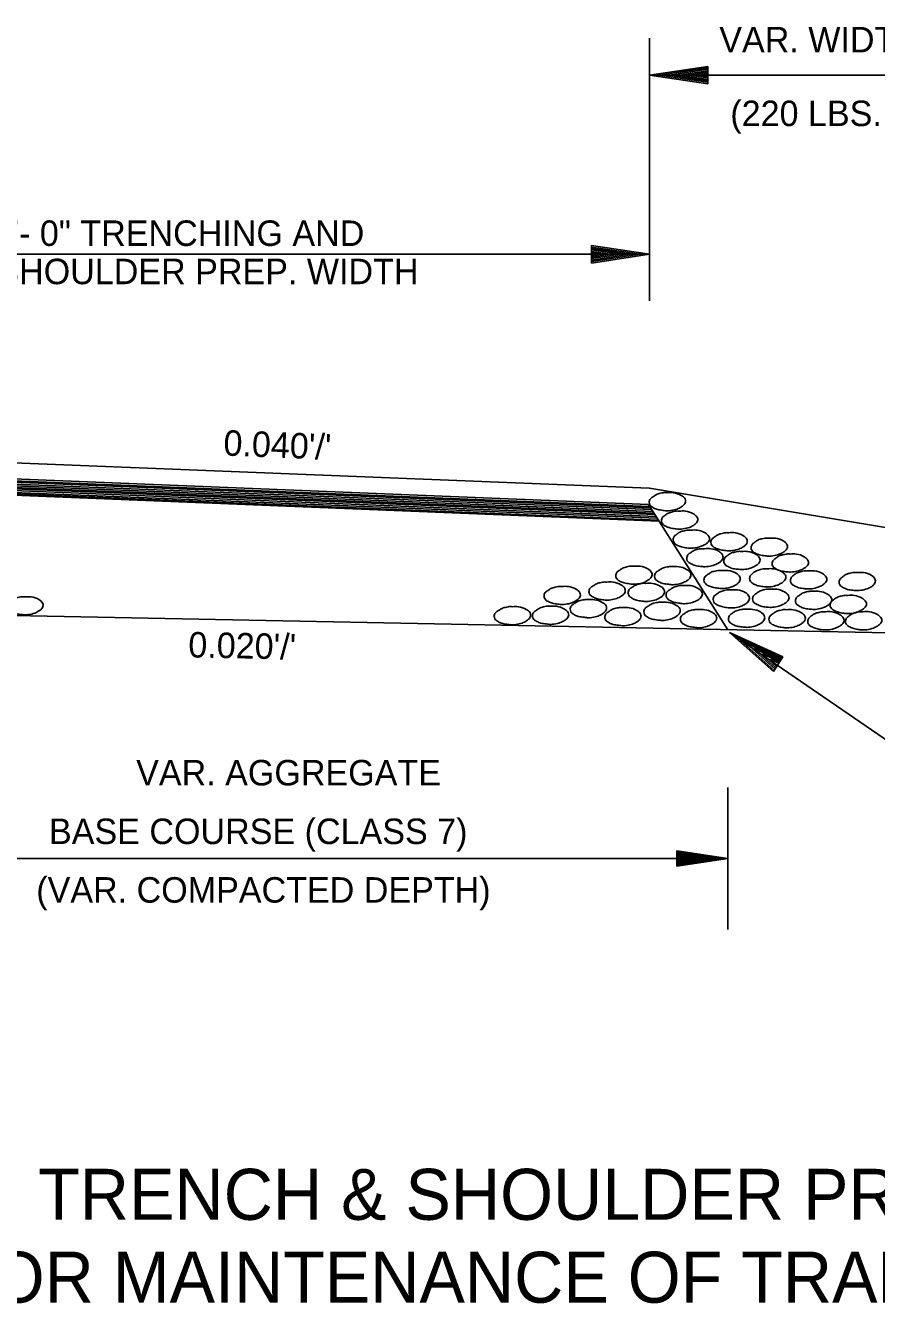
# Model space of a CAD drawing. Extents: x 1926836 to 1933254, y 596317 to 604524.
# Drawn here: x 1928440.3 to 1928640.6, y 601932.3 to 602233 of the extents above; entities that cross this region are included whole.
import ezdxf

# ---------------------------------------------------------------- set-up
doc = ezdxf.new("R2010")
doc.units = 0
doc.layers.add('Default', color=7, linetype='Continuous')
doc.layers.add('R_Annotation', color=7, linetype='Continuous')

msp = doc.modelspace()

# ---------------------------------------------------------------- linework, layer by layer
at = {"layer": 'Default'}
for p, q in [((1928587.24, 602229.99), (1928587.24, 602168.22)), ((1928600.94, 602223.35), (1928587.24, 602221.31)), ((1928600.94, 602223.02), (1928589.51, 602221.31)), ((1928600.94, 602222.67), (1928591.88, 602221.31)), ((1928600.94, 602222.34), (1928594.16, 602221.31)), ((1928600.94, 602221.95), (1928596.48, 602221.31)), ((1928600.94, 602221.64), (1928598.75, 602221.31)), ((1928600.94, 602223.35), (1928600.94, 602219.25)), ((1928600.94, 602219.25), (1928587.24, 602221.31)), ((1928827.98, 602221.31), (1928587.24, 602221.31)), ((1928600.94, 602219.6), (1928589.51, 602221.31)), ((1928600.94, 602219.94), (1928591.88, 602221.31)), ((1928600.94, 602220.3), (1928594.16, 602221.31)), ((1928600.94, 602220.63), (1928596.48, 602221.31)), ((1928600.94, 602220.98), (1928598.75, 602221.31)), ((1928573.56, 602181.17), (1928587.24, 602179.13)), ((1928573.56, 602181.17), (1928573.56, 602177.07)), ((1928573.56, 602180.84), (1928584.95, 602179.13)), ((1928573.56, 602180.48), (1928582.61, 602179.13)), ((1928573.56, 602180.15), (1928580.34, 602179.13)), ((1928573.56, 602179.78), (1928577.98, 602179.13)), ((1928573.56, 602179.45), (1928575.71, 602179.13)), ((1928408.55, 602179.13), (1928587.24, 602179.13)), ((1928573.56, 602177.07), (1928587.24, 602179.13)), ((1928573.56, 602178.44), (1928577.98, 602179.13)), ((1928573.56, 602177.75), (1928582.61, 602179.13)), ((1928573.56, 602177.41), (1928584.95, 602179.13)), ((1928573.56, 602178.11), (1928580.34, 602179.13)), ((1928573.56, 602178.8), (1928575.71, 602179.13)), ((1928587.24, 602175.08), (1928587.24, 602168.22)), ((1928404.73, 602131.38), (1928587.12, 602124.07)), ((1928404.73, 602127.58), (1928586.96, 602120.25)), ((1928404.73, 602127.14), (1928587.24, 602119.8)), ((1928404.73, 602126.81), (1928587.43, 602119.51)), ((1928404.73, 602126.39), (1928587.74, 602119.05)), ((1928404.73, 602125.97), (1928587.96, 602118.65)), ((1928404.73, 602125.61), (1928588.24, 602118.21)), ((1928404.73, 602125.23), (1928588.46, 602117.87)), ((1928404.73, 602124.85), (1928588.78, 602117.43)), ((1928404.73, 602124.43), (1928589.02, 602117.03)), ((1928404.73, 602124.06), (1928589.28, 602116.59)), ((1928404.73, 602123.73), (1928589.45, 602116.31)), ((1928587.24, 602124.07), (1928978.47, 602058.86)), ((1928586.96, 602120.25), (1928605.66, 602090.79)), ((1928408.64, 602094.71), (1928811.56, 602086.67)), ((1928616.38, 602080.96), (1928606.03, 602090.16)), ((1928618.61, 602084.43), (1928606.03, 602090.16)), ((1928616.57, 602081.23), (1928607.95, 602088.92)), ((1928618.44, 602084.1), (1928607.95, 602088.92)), ((1928618.24, 602083.83), (1928609.93, 602087.62)), ((1928616.77, 602081.54), (1928609.93, 602087.62)), ((1928616.96, 602081.83), (1928611.83, 602086.38)), ((1928618.05, 602083.52), (1928611.83, 602086.38)), ((1928617.86, 602083.25), (1928613.79, 602085.12)), ((1928617.14, 602082.14), (1928613.79, 602085.12)), ((1928617.67, 602082.94), (1928615.69, 602083.89)), ((1928617.33, 602082.41), (1928615.69, 602083.89)), ((1928616.38, 602080.96), (1928618.61, 602084.43)), ((1928605.66, 602053.64), (1928605.66, 602020.28)), ((1928593.66, 602038.76), (1928605.66, 602036.96)), ((1928593.66, 602038.76), (1928593.66, 602035.16)), ((1928593.66, 602038.46), (1928603.66, 602036.96)), ((1928593.66, 602038.15), (1928601.59, 602036.96)), ((1928408.64, 602036.96), (1928605.66, 602036.96)), ((1928593.66, 602037.85), (1928599.59, 602036.96)), ((1928593.66, 602037.54), (1928597.56, 602036.96)), ((1928593.66, 602037.24), (1928595.56, 602036.96)), ((1928593.66, 602035.16), (1928605.66, 602036.96)), ((1928593.66, 602036.37), (1928597.56, 602036.96)), ((1928593.66, 602035.77), (1928601.59, 602036.96)), ((1928593.66, 602035.46), (1928603.66, 602036.96)), ((1928593.66, 602036.07), (1928599.59, 602036.96)), ((1928593.66, 602036.68), (1928595.56, 602036.96))]:
    msp.add_line(p, q, dxfattribs=at)
for points in [[(1928591.34, 602123.04), (1928592.87, 602123.03), (1928594.69, 602122.39), (1928595.58, 602121.56), (1928595.7, 602121.02), (1928595.24, 602120.1), (1928594.72, 602119.71), (1928593.72, 602119.19), (1928592.26, 602118.85), (1928591.5, 602118.77), (1928590.39, 602118.88), (1928589.13, 602119.09), (1928588.18, 602119.46), (1928587.3, 602120.19), (1928587.15, 602120.77), (1928587.41, 602121.59), (1928588.11, 602122.12), (1928588.75, 602122.54), (1928589.77, 602122.89), (1928590.4, 602123.03), (1928591.34, 602123.04)], [(1928594.22, 602118.71), (1928595.72, 602118.7), (1928597.54, 602118.06), (1928598.46, 602117.22), (1928598.59, 602116.69), (1928598.1, 602115.77), (1928597.56, 602115.35), (1928596.61, 602114.85), (1928595.09, 602114.54), (1928594.36, 602114.43), (1928593.22, 602114.55), (1928592.01, 602114.75), (1928591.07, 602115.14), (1928590.17, 602115.83), (1928590.01, 602116.44), (1928590.3, 602117.25), (1928590.98, 602117.81), (1928591.64, 602118.23), (1928592.62, 602118.54), (1928593.24, 602118.7), (1928594.22, 602118.71)], [(1928596.98, 602114.24), (1928598.49, 602114.22), (1928600.3, 602113.6), (1928601.2, 602112.73), (1928601.36, 602112.23), (1928600.88, 602111.29), (1928600.35, 602110.87), (1928599.36, 602110.42), (1928597.88, 602110.03), (1928597.12, 602109.97), (1928596, 602110.05), (1928594.77, 602110.27), (1928593.82, 602110.65), (1928592.94, 602111.36), (1928592.79, 602111.96), (1928593.05, 602112.76), (1928593.74, 602113.34), (1928594.38, 602113.77), (1928595.41, 602114.08), (1928596.03, 602114.22), (1928596.98, 602114.24)], [(1928605.88, 602113.62), (1928607.39, 602113.6), (1928609.2, 602112.98), (1928610.12, 602112.1), (1928610.23, 602111.62), (1928609.77, 602110.67), (1928609.24, 602110.27), (1928608.26, 602109.78), (1928606.77, 602109.41), (1928606.02, 602109.35), (1928604.9, 602109.46), (1928603.67, 602109.66), (1928602.7, 602110.03), (1928601.83, 602110.76), (1928601.67, 602111.34), (1928601.94, 602112.15), (1928602.64, 602112.71), (1928603.28, 602113.13), (1928604.3, 602113.46), (1928604.91, 602113.6), (1928605.88, 602113.62)], [(1928615.34, 602112.35), (1928616.85, 602112.34), (1928618.69, 602111.73), (1928619.58, 602110.86), (1928619.72, 602110.37), (1928619.23, 602109.41), (1928618.7, 602109), (1928617.71, 602108.55), (1928616.23, 602108.18), (1928615.49, 602108.11), (1928614.36, 602108.19), (1928613.12, 602108.4), (1928612.19, 602108.78), (1928611.27, 602109.5), (1928611.16, 602110.08), (1928611.43, 602110.89), (1928612.1, 602111.45), (1928612.75, 602111.89), (1928613.75, 602112.21), (1928614.39, 602112.34), (1928615.34, 602112.35)], [(1928600.19, 602109.86), (1928601.67, 602109.84), (1928603.51, 602109.25), (1928604.38, 602108.38), (1928604.54, 602107.88), (1928604.07, 602106.93), (1928603.53, 602106.53), (1928602.54, 602106.06), (1928601.08, 602105.68), (1928600.3, 602105.62), (1928599.19, 602105.7), (1928597.96, 602105.9), (1928597.01, 602106.31), (1928596.11, 602107.02), (1928595.98, 602107.59), (1928596.25, 602108.41), (1928596.93, 602108.96), (1928597.56, 602109.39), (1928598.59, 602109.74), (1928599.21, 602109.84), (1928600.19, 602109.86)], [(1928608.9, 602109.22), (1928610.38, 602109.21), (1928612.22, 602108.58), (1928613.09, 602107.71), (1928613.25, 602107.21), (1928612.78, 602106.28), (1928612.24, 602105.87), (1928611.25, 602105.39), (1928609.79, 602105.01), (1928609.01, 602104.97), (1928607.92, 602105.03), (1928606.67, 602105.23), (1928605.72, 602105.64), (1928604.83, 602106.34), (1928604.69, 602106.93), (1928604.97, 602107.76), (1928605.66, 602108.32), (1928606.27, 602108.75), (1928607.3, 602109.05), (1928607.94, 602109.21), (1928608.9, 602109.22)], [(1928620.31, 602108.61), (1928621.8, 602108.6), (1928623.61, 602107.97), (1928624.52, 602107.1), (1928624.67, 602106.62), (1928624.19, 602105.68), (1928623.64, 602105.25), (1928622.66, 602104.8), (1928621.18, 602104.44), (1928620.43, 602104.36), (1928619.34, 602104.45), (1928618.08, 602104.66), (1928617.14, 602105.03), (1928616.23, 602105.73), (1928616.1, 602106.34), (1928616.38, 602107.16), (1928617.07, 602107.71), (1928617.69, 602108.15), (1928618.7, 602108.44), (1928619.36, 602108.6), (1928620.31, 602108.61)], [(1928583.46, 602105.75), (1928584.99, 602105.74), (1928586.81, 602105.1), (1928587.7, 602104.27), (1928587.82, 602103.73), (1928587.36, 602102.81), (1928586.84, 602102.42), (1928585.84, 602101.9), (1928584.38, 602101.56), (1928583.62, 602101.48), (1928582.51, 602101.59), (1928581.25, 602101.8), (1928580.3, 602102.17), (1928579.42, 602102.9), (1928579.27, 602103.48), (1928579.53, 602104.3), (1928580.23, 602104.83), (1928580.87, 602105.25), (1928581.89, 602105.6), (1928582.52, 602105.74), (1928583.46, 602105.75)], [(1928592.59, 602105.64), (1928594.12, 602105.63), (1928595.94, 602104.99), (1928596.83, 602104.16), (1928596.95, 602103.62), (1928596.49, 602102.7), (1928595.97, 602102.31), (1928594.97, 602101.79), (1928593.51, 602101.45), (1928592.75, 602101.37), (1928591.64, 602101.48), (1928590.38, 602101.69), (1928589.43, 602102.06), (1928588.55, 602102.79), (1928588.4, 602103.37), (1928588.66, 602104.19), (1928589.36, 602104.72), (1928590, 602105.14), (1928591.02, 602105.49), (1928591.65, 602105.63), (1928592.59, 602105.64)], [(1928604.21, 602104.76), (1928605.75, 602104.72), (1928607.58, 602104.11), (1928608.47, 602103.24), (1928608.57, 602102.74), (1928608.11, 602101.79), (1928607.59, 602101.38), (1928606.61, 602100.9), (1928605.13, 602100.54), (1928604.37, 602100.48), (1928603.26, 602100.57), (1928602.04, 602100.79), (1928601.08, 602101.16), (1928600.19, 602101.87), (1928600.03, 602102.47), (1928600.3, 602103.3), (1928600.99, 602103.83), (1928601.64, 602104.27), (1928602.64, 602104.59), (1928603.28, 602104.72), (1928604.21, 602104.76)], [(1928614.95, 602105.14), (1928616.46, 602105.12), (1928618.28, 602104.48), (1928619.2, 602103.63), (1928619.34, 602103.13), (1928618.84, 602102.19), (1928618.31, 602101.77), (1928617.35, 602101.29), (1928615.84, 602100.92), (1928615.1, 602100.87), (1928613.97, 602100.95), (1928612.75, 602101.16), (1928611.8, 602101.55), (1928610.91, 602102.26), (1928610.77, 602102.88), (1928611.04, 602103.66), (1928611.72, 602104.22), (1928612.38, 602104.66), (1928613.36, 602104.98), (1928613.98, 602105.12), (1928614.95, 602105.14)], [(1928624.61, 602104.66), (1928626.09, 602104.64), (1928627.93, 602104.02), (1928628.82, 602103.14), (1928628.97, 602102.63), (1928628.47, 602101.73), (1928627.94, 602101.29), (1928626.96, 602100.84), (1928625.47, 602100.45), (1928624.72, 602100.4), (1928623.6, 602100.48), (1928622.38, 602100.68), (1928621.43, 602101.07), (1928620.53, 602101.77), (1928620.39, 602102.38), (1928620.67, 602103.18), (1928621.34, 602103.75), (1928621.99, 602104.19), (1928623, 602104.48), (1928623.61, 602104.64), (1928624.61, 602104.66)], [(1928636.06, 602104.27), (1928637.57, 602104.25), (1928639.41, 602103.63), (1928640.29, 602102.75), (1928640.41, 602102.26), (1928639.96, 602101.34), (1928639.43, 602100.9), (1928638.43, 602100.43), (1928636.95, 602100.07), (1928636.22, 602100), (1928635.08, 602100.09), (1928633.83, 602100.29), (1928632.91, 602100.68), (1928632, 602101.38), (1928631.87, 602101.98), (1928632.15, 602102.8), (1928632.82, 602103.35), (1928633.46, 602103.8), (1928634.47, 602104.11), (1928635.11, 602104.25), (1928636.06, 602104.27)], [(1928577.14, 602102.01), (1928578.67, 602102), (1928580.49, 602101.36), (1928581.38, 602100.53), (1928581.5, 602099.99), (1928581.04, 602099.07), (1928580.52, 602098.68), (1928579.52, 602098.16), (1928578.06, 602097.82), (1928577.3, 602097.74), (1928576.19, 602097.85), (1928574.93, 602098.06), (1928573.98, 602098.43), (1928573.1, 602099.16), (1928572.95, 602099.74), (1928573.21, 602100.56), (1928573.91, 602101.09), (1928574.55, 602101.51), (1928575.57, 602101.86), (1928576.2, 602102), (1928577.14, 602102.01)], [(1928586.37, 602101.7), (1928587.9, 602101.69), (1928589.72, 602101.05), (1928590.61, 602100.22), (1928590.73, 602099.68), (1928590.27, 602098.76), (1928589.75, 602098.37), (1928588.75, 602097.85), (1928587.29, 602097.51), (1928586.53, 602097.43), (1928585.42, 602097.54), (1928584.16, 602097.75), (1928583.21, 602098.12), (1928582.33, 602098.85), (1928582.18, 602099.43), (1928582.44, 602100.25), (1928583.14, 602100.78), (1928583.78, 602101.2), (1928584.8, 602101.55), (1928585.43, 602101.69), (1928586.37, 602101.7)], [(1928595.29, 602101.18), (1928596.82, 602101.17), (1928598.64, 602100.53), (1928599.53, 602099.7), (1928599.65, 602099.16), (1928599.19, 602098.24), (1928598.67, 602097.85), (1928597.67, 602097.33), (1928596.21, 602096.99), (1928595.45, 602096.91), (1928594.34, 602097.02), (1928593.08, 602097.23), (1928592.13, 602097.6), (1928591.25, 602098.33), (1928591.1, 602098.91), (1928591.36, 602099.73), (1928592.06, 602100.26), (1928592.7, 602100.68), (1928593.72, 602101.03), (1928594.35, 602101.17), (1928595.29, 602101.18)], [(1928440.06, 602098.54), (1928441.59, 602098.53), (1928443.41, 602097.89), (1928444.3, 602097.06), (1928444.42, 602096.52), (1928443.96, 602095.6), (1928443.44, 602095.21), (1928442.44, 602094.69), (1928440.98, 602094.35), (1928440.22, 602094.27), (1928439.11, 602094.38), (1928437.85, 602094.59), (1928436.9, 602094.96), (1928436.02, 602095.69), (1928435.87, 602096.27), (1928436.13, 602097.09), (1928436.83, 602097.62), (1928437.47, 602098.04), (1928438.49, 602098.39), (1928439.12, 602098.53), (1928440.06, 602098.54)], [(1928566.56, 602100.98), (1928568.09, 602100.97), (1928569.91, 602100.33), (1928570.8, 602099.5), (1928570.92, 602098.96), (1928570.46, 602098.04), (1928569.94, 602097.65), (1928568.94, 602097.13), (1928567.48, 602096.79), (1928566.72, 602096.71), (1928565.61, 602096.82), (1928564.35, 602097.03), (1928563.4, 602097.4), (1928562.52, 602098.13), (1928562.37, 602098.71), (1928562.63, 602099.53), (1928563.33, 602100.06), (1928563.97, 602100.48), (1928564.99, 602100.83), (1928565.62, 602100.97), (1928566.56, 602100.98)], [(1928606.38, 602100.2), (1928607.92, 602100.15), (1928609.74, 602099.54), (1928610.63, 602098.67), (1928610.74, 602098.17), (1928610.27, 602097.22), (1928609.76, 602096.82), (1928608.78, 602096.33), (1928607.3, 602095.98), (1928606.53, 602095.91), (1928605.43, 602096.01), (1928604.21, 602096.23), (1928603.24, 602096.6), (1928602.36, 602097.3), (1928602.2, 602097.91), (1928602.47, 602098.73), (1928603.15, 602099.26), (1928603.81, 602099.7), (1928604.8, 602100.03), (1928605.44, 602100.15), (1928606.38, 602100.2)], [(1928615.66, 602100.32), (1928617.18, 602100.31), (1928619, 602099.67), (1928619.92, 602098.81), (1928620.06, 602098.31), (1928619.56, 602097.38), (1928619.03, 602096.96), (1928618.06, 602096.47), (1928616.55, 602096.1), (1928615.82, 602096.05), (1928614.68, 602096.13), (1928613.47, 602096.35), (1928612.52, 602096.74), (1928611.63, 602097.44), (1928611.49, 602098.06), (1928611.75, 602098.84), (1928612.44, 602099.4), (1928613.09, 602099.84), (1928614.07, 602100.17), (1928614.7, 602100.31), (1928615.66, 602100.32)], [(1928625.76, 602099.84), (1928627.27, 602099.82), (1928629.1, 602099.19), (1928630.02, 602098.33), (1928630.16, 602097.83), (1928629.66, 602096.9), (1928629.13, 602096.47), (1928628.16, 602095.99), (1928626.65, 602095.62), (1928625.92, 602095.57), (1928624.78, 602095.65), (1928623.57, 602095.87), (1928622.61, 602096.26), (1928621.73, 602096.96), (1928621.59, 602097.58), (1928621.85, 602098.36), (1928622.54, 602098.92), (1928623.19, 602099.36), (1928624.17, 602099.68), (1928624.8, 602099.82), (1928625.76, 602099.84)], [(1928633.93, 602098.87), (1928635.44, 602098.86), (1928637.26, 602098.22), (1928638.18, 602097.36), (1928638.32, 602096.86), (1928637.82, 602095.93), (1928637.29, 602095.51), (1928636.33, 602095.03), (1928634.82, 602094.65), (1928634.08, 602094.6), (1928632.95, 602094.68), (1928631.73, 602094.9), (1928630.78, 602095.29), (1928629.89, 602095.99), (1928629.75, 602096.61), (1928630.02, 602097.39), (1928630.7, 602097.95), (1928631.36, 602098.39), (1928632.34, 602098.72), (1928632.96, 602098.86), (1928633.93, 602098.87)], [(1928554.84, 602096.21), (1928556.37, 602096.2), (1928558.19, 602095.56), (1928559.08, 602094.73), (1928559.2, 602094.19), (1928558.74, 602093.27), (1928558.22, 602092.88), (1928557.22, 602092.36), (1928555.76, 602092.02), (1928555, 602091.94), (1928553.89, 602092.05), (1928552.63, 602092.26), (1928551.68, 602092.63), (1928550.8, 602093.36), (1928550.65, 602093.94), (1928550.91, 602094.76), (1928551.61, 602095.29), (1928552.25, 602095.71), (1928553.27, 602096.06), (1928553.9, 602096.2), (1928554.84, 602096.21)], [(1928563.82, 602096.31), (1928565.35, 602096.3), (1928567.17, 602095.66), (1928568.06, 602094.83), (1928568.18, 602094.29), (1928567.72, 602093.37), (1928567.2, 602092.98), (1928566.2, 602092.46), (1928564.74, 602092.12), (1928563.98, 602092.04), (1928562.87, 602092.15), (1928561.61, 602092.36), (1928560.66, 602092.73), (1928559.78, 602093.46), (1928559.63, 602094.04), (1928559.89, 602094.86), (1928560.59, 602095.39), (1928561.23, 602095.81), (1928562.25, 602096.16), (1928562.88, 602096.3), (1928563.82, 602096.31)], [(1928572.73, 602097.87), (1928574.26, 602097.86), (1928576.08, 602097.22), (1928576.97, 602096.39), (1928577.09, 602095.85), (1928576.63, 602094.93), (1928576.11, 602094.54), (1928575.11, 602094.02), (1928573.65, 602093.68), (1928572.89, 602093.6), (1928571.78, 602093.71), (1928570.52, 602093.92), (1928569.57, 602094.29), (1928568.69, 602095.02), (1928568.54, 602095.6), (1928568.8, 602096.42), (1928569.5, 602096.95), (1928570.14, 602097.37), (1928571.16, 602097.72), (1928571.79, 602097.86), (1928572.73, 602097.87)], [(1928580.86, 602095.99), (1928582.39, 602095.98), (1928584.21, 602095.34), (1928585.1, 602094.51), (1928585.22, 602093.97), (1928584.76, 602093.05), (1928584.24, 602092.66), (1928583.24, 602092.14), (1928581.78, 602091.8), (1928581.02, 602091.72), (1928579.91, 602091.83), (1928578.65, 602092.04), (1928577.7, 602092.41), (1928576.82, 602093.14), (1928576.67, 602093.72), (1928576.93, 602094.54), (1928577.63, 602095.07), (1928578.27, 602095.49), (1928579.29, 602095.84), (1928579.92, 602095.98), (1928580.86, 602095.99)], [(1928590.08, 602097.24), (1928591.61, 602097.23), (1928593.43, 602096.59), (1928594.32, 602095.76), (1928594.44, 602095.22), (1928593.98, 602094.3), (1928593.46, 602093.91), (1928592.46, 602093.39), (1928591, 602093.05), (1928590.24, 602092.97), (1928589.13, 602093.08), (1928587.87, 602093.29), (1928586.92, 602093.66), (1928586.04, 602094.39), (1928585.89, 602094.97), (1928586.15, 602095.79), (1928586.85, 602096.32), (1928587.49, 602096.74), (1928588.51, 602097.09), (1928589.14, 602097.23), (1928590.08, 602097.24)], [(1928598.67, 602095.52), (1928600.2, 602095.51), (1928602.02, 602094.87), (1928602.91, 602094.04), (1928603.03, 602093.5), (1928602.57, 602092.58), (1928602.05, 602092.19), (1928601.05, 602091.67), (1928599.59, 602091.33), (1928598.83, 602091.25), (1928597.72, 602091.36), (1928596.46, 602091.57), (1928595.51, 602091.94), (1928594.63, 602092.67), (1928594.48, 602093.25), (1928594.74, 602094.07), (1928595.44, 602094.6), (1928596.08, 602095.02), (1928597.1, 602095.37), (1928597.73, 602095.51), (1928598.67, 602095.52)], [(1928609.98, 602095.63), (1928611.52, 602095.59), (1928613.34, 602094.98), (1928614.23, 602094.11), (1928614.34, 602093.61), (1928613.87, 602092.66), (1928613.36, 602092.25), (1928612.38, 602091.77), (1928610.9, 602091.41), (1928610.13, 602091.35), (1928609.03, 602091.44), (1928607.81, 602091.66), (1928606.84, 602092.03), (1928605.96, 602092.73), (1928605.8, 602093.34), (1928606.07, 602094.17), (1928606.75, 602094.7), (1928607.41, 602095.13), (1928608.4, 602095.46), (1928609.04, 602095.59), (1928609.98, 602095.63)], [(1928619.51, 602095.51), (1928621.03, 602095.49), (1928622.85, 602094.85), (1928623.77, 602094), (1928623.91, 602093.5), (1928623.41, 602092.56), (1928622.88, 602092.14), (1928621.91, 602091.66), (1928620.4, 602091.29), (1928619.67, 602091.24), (1928618.53, 602091.32), (1928617.32, 602091.53), (1928616.37, 602091.92), (1928615.48, 602092.63), (1928615.34, 602093.25), (1928615.6, 602094.03), (1928616.29, 602094.59), (1928616.94, 602095.03), (1928617.92, 602095.35), (1928618.55, 602095.49), (1928619.51, 602095.51)], [(1928628.65, 602095.03), (1928630.16, 602095.01), (1928631.98, 602094.37), (1928632.9, 602093.51), (1928633.04, 602093.01), (1928632.54, 602092.08), (1928632.01, 602091.66), (1928631.04, 602091.18), (1928629.53, 602090.8), (1928628.8, 602090.76), (1928627.66, 602090.83), (1928626.45, 602091.05), (1928625.5, 602091.44), (1928624.61, 602092.14), (1928624.47, 602092.77), (1928624.73, 602093.54), (1928625.42, 602094.11), (1928626.07, 602094.54), (1928627.06, 602094.87), (1928627.68, 602095.01), (1928628.65, 602095.03)], [(1928637.53, 602095.03), (1928639.04, 602095.01), (1928640.86, 602094.37), (1928641.78, 602093.51), (1928641.92, 602093.01), (1928641.42, 602092.08), (1928640.89, 602091.66), (1928639.93, 602091.18), (1928638.42, 602090.8), (1928637.68, 602090.76), (1928636.55, 602090.83), (1928635.33, 602091.05), (1928634.38, 602091.44), (1928633.49, 602092.14), (1928633.35, 602092.77), (1928633.62, 602093.54), (1928634.3, 602094.11), (1928634.96, 602094.54), (1928635.94, 602094.87), (1928636.56, 602095.01), (1928637.53, 602095.03)]]:
    msp.add_spline(points, degree=3, dxfattribs=at)
at = {"layer": 'R_Annotation'}
msp.add_lwpolyline([(1928606.03, 602090.16), (1928643.73, 602064.3), (1928667.48, 602064.3)], dxfattribs=at)

# ---------------------------------------------------------------- texts
at = {"layer": 'Default'}
for s, height, p in [('VAR. WIDTH ACHM SURFACE COURSE (1/2")', 6, (1928603.64, 602226.64)), ('(220 LBS. PER SQ. YD.) & TACK COAT', 6, (1928606.24, 602209.3)), ('* 4\'- 0" TRENCHING AND ', 6, (1928427.4, 602181.1)), ('SHOULDER PREP. WIDTH ', 6, (1928433.4, 602172.1)), ('VAR. AGGREGATE', 6, (1928466.32, 602054.15)), ('BASE COURSE (CLASS 7)', 6, (1928445.8, 602040.36)), ('(VAR. COMPACTED DEPTH)', 6, (1928442.8, 602026.57)), ('TRENCH & SHOULDER PREP.', 12, (1928443.25, 601951.94)), ('FOR MAINTENANCE OF TRAFFIC', 12, (1928422.49, 601932.44))]:
    msp.add_text(s, height=height, dxfattribs=at).set_placement(p)
for s, rotation, p in [("0.040'/'", 357.7077, (1928486.79, 602131.8)), ("0.020'/'", 358.8543, (1928478.56, 602084.29))]:
    msp.add_text(s, height=6, rotation=rotation, dxfattribs=at).set_placement(p)

doc.saveas('drawing.dxf')
